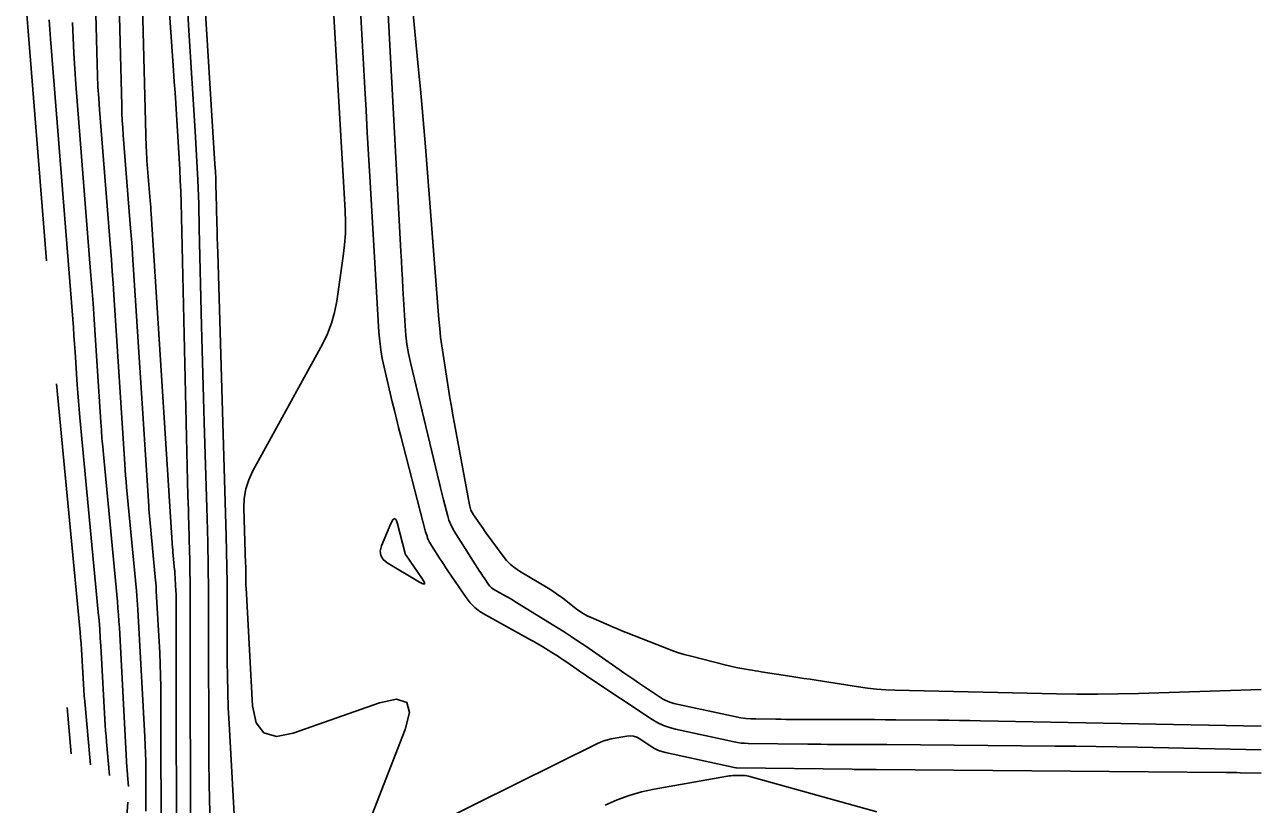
# Model space of a CAD drawing. Extents: x 1768942 to 1774819, y 723037 to 732099.
# Drawn here: x 1770909.5 to 1771069.7, y 723160.8 to 723261.7 of the extents above; entities that cross this region are included whole.
import ezdxf

# ---------------------------------------------------------------- set-up
doc = ezdxf.new("R2010")
doc.units = 0
doc.layers.add('R_Contours', color=7, linetype='Continuous')

msp = doc.modelspace()

# ---------------------------------------------------------------- linework, layer by layer
at = {"layer": 'R_Contours'}
for points in [[(1770929.15, 723144.9), (1770929.12, 723186.73), (1770929.11, 723187.15), (1770929.1, 723187.57), (1770929.09, 723187.99), (1770929.07, 723188.41), (1770928.94, 723190.73), (1770928.94, 723190.83), (1770928.93, 723190.94), (1770928.92, 723191.04), (1770928.91, 723191.14), (1770928.69, 723193.42), (1770928.68, 723193.55), (1770928.67, 723193.67), (1770928.66, 723193.8), (1770928.65, 723193.93), (1770925.87, 723237.22), (1770925.84, 723237.66), (1770925.81, 723238.09), (1770925.78, 723238.53), (1770925.74, 723238.97), (1770925.33, 723244.14), (1770925.3, 723244.56), (1770925.28, 723244.98), (1770925.26, 723245.41), (1770925.24, 723245.83), (1770924.12, 723289.15)], [(1770926.44, 723289.42), (1770928.78, 723255.77), (1770928.87, 723254.34), (1770928.97, 723252.92), (1770929.06, 723251.5), (1770929.15, 723250.08), (1770929.5, 723244.39), (1770929.58, 723242.97), (1770929.65, 723241.54), (1770929.71, 723240.12), (1770929.75, 723238.69), (1770930.64, 723200.7), (1770930.67, 723199.8), (1770930.69, 723198.9), (1770930.72, 723197.99), (1770930.74, 723197.09), (1770930.85, 723193.47), (1770930.88, 723192.57), (1770930.89, 723191.66), (1770930.9, 723190.76), (1770930.91, 723189.85), (1770930.97, 723148.63)], [(1770927.16, 723153.44), (1770927.14, 723174.57), (1770927.13, 723176.02), (1770927.1, 723177.47), (1770927.05, 723178.92), (1770926.98, 723180.37), (1770926.54, 723188.36), (1770926.52, 723188.71), (1770926.5, 723189.07), (1770926.47, 723189.42), (1770926.44, 723189.77), (1770925.69, 723197.63), (1770925.65, 723198.07), (1770925.62, 723198.5), (1770925.58, 723198.94), (1770925.55, 723199.37), (1770923.45, 723231.98), (1770923.39, 723232.96), (1770923.32, 723233.94), (1770923.25, 723234.91), (1770923.17, 723235.89), (1770922.25, 723247.43), (1770922.19, 723248.38), (1770922.13, 723249.32), (1770922.09, 723250.27), (1770922.05, 723251.22), (1770921.2, 723284.28)], [(1770925.16, 723159.88), (1770925.17, 723160.95), (1770925.17, 723165.23), (1770925.16, 723166.3), (1770925.14, 723167.38), (1770925.1, 723168.45), (1770925.05, 723169.52), (1770924.15, 723185.98), (1770924.11, 723186.59), (1770924.07, 723187.19), (1770924.02, 723187.8), (1770923.96, 723188.4), (1770922.69, 723201.84), (1770922.62, 723202.58), (1770922.56, 723203.33), (1770922.5, 723204.07), (1770922.45, 723204.82), (1770921.04, 723226.74), (1770920.94, 723228.26), (1770920.83, 723229.78), (1770920.72, 723231.3), (1770920.6, 723232.82), (1770919.18, 723250.73), (1770919.07, 723252.2), (1770918.98, 723253.67), (1770918.92, 723255.13), (1770918.87, 723256.61), (1770918.28, 723279.4)], [(1770931.97, 723278.62), (1770934.13, 723243.64), (1770934.19, 723242.69), (1770934.23, 723241.74), (1770934.27, 723240.78), (1770934.3, 723239.83), (1770934.39, 723236.01), (1770934.41, 723235.05), (1770934.44, 723234.1), (1770934.46, 723233.15), (1770934.49, 723232.19), (1770935.6, 723195.52), (1770935.65, 723193.5), (1770935.69, 723191.48), (1770935.72, 723189.45), (1770935.73, 723187.43), (1770935.74, 723179.33), (1770935.75, 723177.3), (1770935.8, 723175.28), (1770935.87, 723173.26), (1770935.97, 723171.24), (1770937.46, 723144.54)], [(1770956.22, 723269.66), (1770958.22, 723232.37), (1770958.29, 723231.16), (1770958.35, 723229.96), (1770958.42, 723228.75), (1770958.49, 723227.55), (1770958.77, 723222.73), (1770958.87, 723221.53), (1770959.02, 723220.34), (1770959.22, 723219.15), (1770959.48, 723217.98), (1770963.23, 723202.29), (1770963.36, 723201.76), (1770963.49, 723201.24), (1770963.62, 723200.71), (1770963.75, 723200.19), (1770964.29, 723198.1), (1770964.45, 723197.58), (1770964.64, 723197.08), (1770964.87, 723196.6), (1770965.14, 723196.14), (1770968.43, 723190.96), (1770968.57, 723190.74), (1770968.71, 723190.52), (1770968.86, 723190.31), (1770969.01, 723190.09), (1770969.6, 723189.22), (1770969.76, 723189.02), (1770969.94, 723188.84), (1770970.14, 723188.68), (1770970.36, 723188.54), (1770971.76, 723187.77), (1770972.07, 723187.59), (1770972.37, 723187.42), (1770972.68, 723187.24), (1770972.98, 723187.05), (1770978.41, 723183.71), (1770979.37, 723183.11), (1770980.31, 723182.5), (1770981.25, 723181.87), (1770982.19, 723181.23), (1770986.5, 723178.23), (1770987.13, 723177.8), (1770987.76, 723177.37), (1770988.39, 723176.95), (1770989.02, 723176.52), (1770992.14, 723174.45), (1770992.49, 723174.25), (1770992.85, 723174.07), (1770993.22, 723173.94), (1770993.61, 723173.83), (1771001.66, 723172.11), (1771002.29, 723171.99), (1771002.93, 723171.9), (1771003.57, 723171.84), (1771004.21, 723171.82), (1771006.8, 723171.79), (1771007.44, 723171.78), (1771008.09, 723171.77), (1771008.73, 723171.77), (1771009.38, 723171.77), (1771016.91, 723171.75), (1771018.28, 723171.75), (1771019.65, 723171.74), (1771021.02, 723171.73), (1771022.38, 723171.72), (1771027.85, 723171.67), (1771029.22, 723171.66), (1771030.59, 723171.64), (1771031.95, 723171.62), (1771033.32, 723171.59), (1771069.71, 723170.87)], [(1770912.29, 723231.13), (1770909.49, 723266.36)], [(1771069.71, 723167.84), (1771053.68, 723168.16), (1771051, 723168.21), (1771048.33, 723168.25), (1771045.66, 723168.28), (1771042.99, 723168.31), (1771021.18, 723168.5), (1771020.33, 723168.51), (1771019.47, 723168.52), (1771018.62, 723168.52), (1771017.77, 723168.52), (1771014.35, 723168.53), (1771013.5, 723168.53), (1771012.65, 723168.54), (1771011.79, 723168.55), (1771010.94, 723168.56), (1771003.21, 723168.66), (1771002.76, 723168.67), (1771002.31, 723168.71), (1771001.86, 723168.77), (1771001.41, 723168.86), (1770993.83, 723170.48), (1770993.03, 723170.7), (1770992.26, 723170.98), (1770991.51, 723171.33), (1770990.8, 723171.76), (1770982.47, 723177.29), (1770982.11, 723177.53), (1770981.75, 723177.77), (1770981.39, 723178.02), (1770981.03, 723178.27), (1770979.6, 723179.26), (1770979.25, 723179.5), (1770978.88, 723179.75), (1770978.52, 723179.98), (1770978.15, 723180.21), (1770976.6, 723181.17), (1770976.21, 723181.4), (1770975.82, 723181.63), (1770975.44, 723181.86), (1770975.04, 723182.07), (1770969.18, 723185.29), (1770968.46, 723185.74), (1770967.81, 723186.27), (1770967.22, 723186.87), (1770966.7, 723187.54), (1770964.33, 723191), (1770964.06, 723191.41), (1770963.79, 723191.81), (1770963.52, 723192.23), (1770963.25, 723192.64), (1770962.2, 723194.3), (1770961.95, 723194.72), (1770961.74, 723195.15), (1770961.57, 723195.61), (1770961.43, 723196.07), (1770958.23, 723208.44), (1770957.94, 723209.55), (1770957.66, 723210.67), (1770957.39, 723211.78), (1770957.12, 723212.9), (1770956.05, 723217.36), (1770955.81, 723218.48), (1770955.62, 723219.61), (1770955.48, 723220.75), (1770955.38, 723221.89), (1770954.2, 723242.07), (1770954.03, 723244.92), (1770953.87, 723247.77), (1770953.71, 723250.63), (1770953.56, 723253.48), (1770952.84, 723266.77)], [(1771069.71, 723175.62), (1771053.78, 723175.12), (1771051.12, 723175.06), (1771048.47, 723175.03), (1771045.81, 723175.04), (1771043.16, 723175.08), (1771022.24, 723175.56), (1771021.05, 723175.61), (1771019.87, 723175.69), (1771018.69, 723175.82), (1771017.51, 723175.98), (1771012.03, 723176.83), (1771011.24, 723176.96), (1771010.45, 723177.08), (1771009.66, 723177.2), (1771008.87, 723177.32), (1771004.9, 723177.94), (1771004.52, 723178), (1771004.14, 723178.06), (1771003.76, 723178.12), (1771003.39, 723178.19), (1771001.87, 723178.46), (1771001.5, 723178.53), (1771001.12, 723178.61), (1771000.75, 723178.69), (1771000.37, 723178.78), (1770995.83, 723179.94), (1770994.95, 723180.18), (1770994.09, 723180.44), (1770993.23, 723180.73), (1770992.38, 723181.06), (1770987.42, 723183.02), (1770986.86, 723183.25), (1770986.3, 723183.48), (1770985.73, 723183.72), (1770985.18, 723183.95), (1770982.87, 723184.95), (1770982.35, 723185.19), (1770981.86, 723185.46), (1770981.39, 723185.76), (1770980.93, 723186.1), (1770979.15, 723187.49), (1770978.7, 723187.83), (1770978.24, 723188.15), (1770977.77, 723188.46), (1770977.29, 723188.76), (1770973.6, 723190.96), (1770972.99, 723191.37), (1770972.43, 723191.83), (1770971.93, 723192.34), (1770971.47, 723192.91), (1770969.29, 723195.9), (1770969.08, 723196.19), (1770968.88, 723196.48), (1770968.67, 723196.78), (1770968.46, 723197.07), (1770967.65, 723198.24), (1770967.46, 723198.55), (1770967.31, 723198.86), (1770967.19, 723199.19), (1770967.11, 723199.54), (1770965.18, 723210.05), (1770964.97, 723211.17), (1770964.78, 723212.29), (1770964.59, 723213.41), (1770964.41, 723214.53), (1770963.7, 723219.02), (1770963.53, 723220.15), (1770963.38, 723221.27), (1770963.26, 723222.4), (1770963.16, 723223.53), (1770961.41, 723245.92), (1770961.21, 723248.41), (1770960.99, 723250.9), (1770960.77, 723253.39), (1770960.52, 723255.88), (1770959.54, 723265.83)], [(1770930.58, 723264.02), (1770930.77, 723260.98), (1770931.58, 723247.92), (1770931.76, 723244.78), (1770931.91, 723241.64), (1770932.03, 723238.5), (1770932.11, 723235.35), (1770932.41, 723222.73), (1770932.49, 723219.61), (1770932.57, 723216.5), (1770932.66, 723213.38), (1770932.75, 723210.27), (1770933.13, 723197.8), (1770933.21, 723194.69), (1770933.27, 723191.57), (1770933.31, 723188.45), (1770933.32, 723185.34), (1770933.35, 723166.17), (1770933.37, 723163.7), (1770933.42, 723161.23), (1770933.51, 723158.76)], [(1770949.45, 723264.36), (1770951.02, 723237.64), (1770951.07, 723236.17), (1770951.04, 723234.69), (1770950.94, 723233.22), (1770950.77, 723231.76), (1770949.92, 723225.9), (1770949.64, 723224.45), (1770949.24, 723223.05), (1770948.72, 723221.69), (1770948.07, 723220.37), (1770939.06, 723203.95), (1770938.52, 723202.8), (1770938.15, 723201.61), (1770937.94, 723200.38), (1770937.9, 723199.12), (1770938.11, 723191.9), (1770938.12, 723191.64), (1770938.13, 723191.38), (1770938.13, 723191.13), (1770938.13, 723190.87), (1770938.13, 723189.84), (1770938.13, 723189.59), (1770938.14, 723189.33), (1770938.15, 723189.07), (1770938.16, 723188.82), (1770939.02, 723173.53), (1770939.46, 723171.33), (1770940.48, 723170.01), (1770942.1, 723169.57), (1770944.29, 723170), (1770955.46, 723173.89), (1770957.68, 723174.38), (1770958.98, 723173.97), (1770959.34, 723172.66), (1770958.77, 723170.45), (1770954.15, 723158.6)], [(1770912.66, 723262.34), (1770912.73, 723261.11), (1770912.82, 723259.87), (1770915.71, 723223.58), (1770915.79, 723222.52), (1770915.87, 723221.46), (1770915.94, 723220.4), (1770916.02, 723219.34), (1770916.29, 723215.1), (1770916.36, 723214.04), (1770916.44, 723212.98), (1770916.53, 723211.92), (1770916.63, 723210.86), (1770919.02, 723185.67), (1770919.12, 723184.56), (1770919.21, 723183.45), (1770919.28, 723182.34), (1770919.35, 723181.23), (1770919.87, 723171.77), (1770919.91, 723171.04), (1770919.96, 723170.31), (1770920.02, 723169.58), (1770920.08, 723168.86), (1770920.47, 723164.5)], [(1770922.94, 723163.09), (1770922.81, 723164.55), (1770922.79, 723164.8), (1770922.77, 723165.04), (1770922.75, 723165.29), (1770922.74, 723165.53), (1770921.75, 723183.61), (1770921.7, 723184.47), (1770921.64, 723185.32), (1770921.57, 723186.18), (1770921.49, 723187.03), (1770919.69, 723206.05), (1770919.59, 723207.1), (1770919.5, 723208.15), (1770919.42, 723209.21), (1770919.35, 723210.26), (1770918.63, 723221.5), (1770918.49, 723223.56), (1770918.35, 723225.62), (1770918.19, 723227.68), (1770918.03, 723229.74), (1770916.1, 723254.03), (1770915.96, 723256.01), (1770915.84, 723258.01), (1770915.75, 723260), (1770915.68, 723261.99)], [(1770917.99, 723165.9), (1770917.26, 723174.08), (1770917.2, 723174.83), (1770917.14, 723175.58), (1770917.09, 723176.33), (1770917.05, 723177.08), (1770916.89, 723180.08), (1770916.84, 723180.83), (1770916.79, 723181.58), (1770916.73, 723182.33), (1770916.66, 723183.08), (1770913.61, 723215.21)], [(1770914.98, 723173.32), (1770915.52, 723167.31)], [(1770957.42, 723155.6), (1770983.63, 723168.61), (1770984.08, 723168.81), (1770984.54, 723168.99), (1770985.01, 723169.12), (1770985.49, 723169.23), (1770987.49, 723169.59), (1770987.94, 723169.63), (1770988.38, 723169.59), (1770988.8, 723169.46), (1770989.21, 723169.24), (1770990.79, 723168.19), (1770991.19, 723167.95), (1770991.61, 723167.75), (1770992.05, 723167.59), (1770992.5, 723167.47), (1771001.63, 723165.51), (1771001.66, 723165.51), (1771001.68, 723165.5), (1771001.7, 723165.5), (1771001.73, 723165.5), (1771016.68, 723165.31), (1771016.94, 723165.3), (1771017.21, 723165.3), (1771017.47, 723165.3), (1771017.73, 723165.3), (1771018.77, 723165.3), (1771019.03, 723165.3), (1771019.3, 723165.3), (1771019.56, 723165.29), (1771019.82, 723165.29), (1771065.17, 723164.89), (1771065.62, 723164.88), (1771066.08, 723164.88), (1771066.53, 723164.87), (1771066.99, 723164.86), (1771069.71, 723164.81)], [(1771019.91, 723159.8), (1771003.28, 723164.4), (1771003.06, 723164.45), (1771002.83, 723164.49), (1771002.61, 723164.51), (1771002.38, 723164.51), (1771001.46, 723164.5), (1771001.23, 723164.49), (1771001, 723164.48), (1771000.78, 723164.45), (1771000.55, 723164.41), (1770991.06, 723162.72), (1770989.42, 723162.38), (1770987.82, 723161.92), (1770986.25, 723161.36), (1770984.71, 723160.68)], [(1770922.06, 723150.09), (1770922.83, 723161.07)]]:
    msp.add_lwpolyline(points, dxfattribs=at)
msp.add_lwpolyline([(1770955.92, 723192.48), (1770955.63, 723192.98), (1770955.56, 723193.56), (1770955.73, 723194.22), (1770956.93, 723197.15), (1770957.17, 723197.61), (1770957.4, 723197.76), (1770957.6, 723197.59), (1770957.78, 723197.1), (1770958.78, 723193.23), (1770958.78, 723193.21), (1770958.79, 723193.2), (1770958.79, 723193.19), (1770958.8, 723193.17), (1770958.83, 723193.12), (1770958.84, 723193.11), (1770958.85, 723193.1), (1770958.85, 723193.09), (1770958.86, 723193.07), (1770961.02, 723189.92), (1770961.27, 723189.5), (1770961.29, 723189.3), (1770961.08, 723189.3), (1770960.64, 723189.53), (1770956.45, 723192.05)], close=True, dxfattribs=at)

doc.saveas('drawing.dxf')
